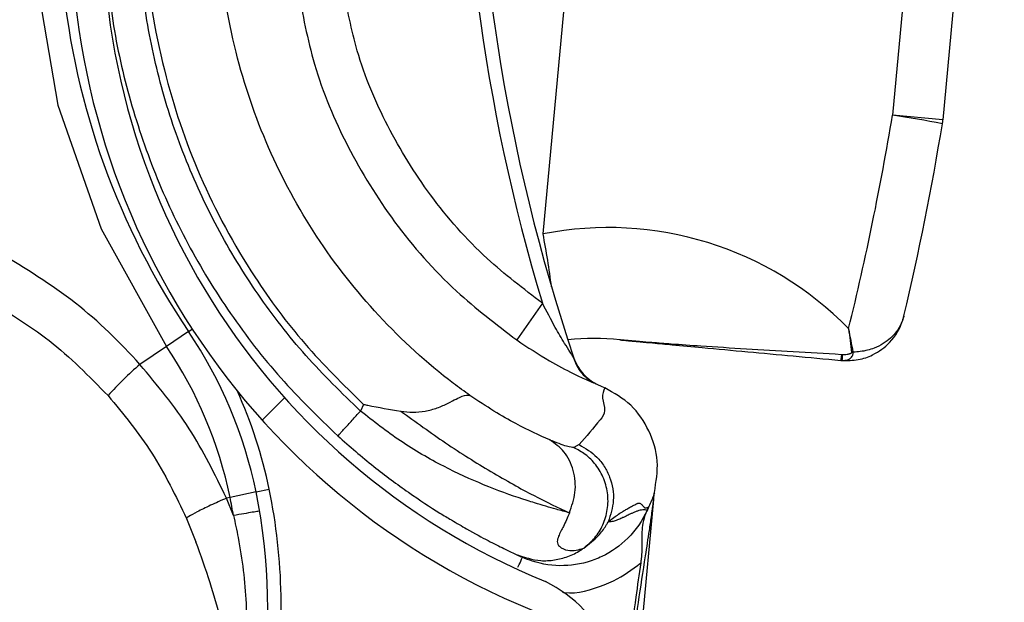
# Model space of a CAD drawing. Header units: inches. Extents: x 170 to 284, y 215 to 248.
# Tile 669 of 1056: x 210.8204 to 210.8956, y 244.3218 to 244.3663. Entities that reach past the tile are written whole.
import ezdxf

# ---------------------------------------------------------------- set-up
doc = ezdxf.new("R2010")
doc.units = ezdxf.units.IN
doc.header["$LTSCALE"] = 0.25
doc.header["$MEASUREMENT"] = 0
doc.layers.add('LH FRONT OF HOOD', color=7, linetype='Continuous')
pattern_1 = [(45, (200.7563139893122, 238.187647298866), (-0.03026527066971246, 0.03026527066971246), [])]

msp = doc.modelspace()

# ---------------------------------------------------------------- hatches: boundary and pattern name
at = {"layer": 'LH FRONT OF HOOD'}
h = msp.add_hatch(dxfattribs=at)
h.set_pattern_fill('ANSI31', color=256, scale=0.34241245, angle=2.8e-322, style=0)
h.set_pattern_definition([(45, (200.7896657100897, 238.187647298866), (-0.03026527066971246, 0.03026527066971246), [])])
edge = h.paths.add_edge_path(flags=0)
edge.add_arc((211.0763061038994, 244.0798696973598), 0.021400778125, 89.9999999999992, 390.52248781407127, ccw=False)
edge.add_line((211.0763061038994, 244.1012704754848), (211.1490687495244, 244.1012704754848))
edge.add_arc((211.1490687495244, 244.5121654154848), 0.4108949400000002, 270, 450.0000000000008)
edge.add_line((211.1490687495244, 244.9230603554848), (210.6654111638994, 244.9230603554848))
edge.add_arc((210.6654111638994, 244.9273405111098), 0.004280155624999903, 180.0000000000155, 269.9999999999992, ccw=False)
edge.add_line((210.6611310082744, 244.9273405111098), (210.6611310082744, 244.9701420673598))
edge.add_arc((210.6654111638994, 244.9701420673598), 0.004280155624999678, 360, 540, ccw=False)
edge.add_line((210.6696913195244, 244.9701420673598), (210.6696913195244, 244.9273405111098))
edge.add_line((210.6696913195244, 244.9273405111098), (210.6664589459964, 244.9273405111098))
edge.add_line((210.6664589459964, 244.9273405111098), (210.6664589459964, 244.9701420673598))
edge.add_arc((210.6654111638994, 244.9701420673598), 0.001047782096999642, 360, 540.0000000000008)
edge.add_line((210.6643633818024, 244.9701420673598), (210.6643633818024, 244.9273405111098))
edge.add_arc((210.6654111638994, 244.9273405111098), 0.001047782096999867, 180, 270)
edge.add_line((210.6654111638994, 244.9262927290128), (211.1490687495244, 244.9262927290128))
edge.add_arc((211.1490687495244, 244.5121654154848), 0.4141273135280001, 269.9999999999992, 450, ccw=False)
edge.add_line((211.1490687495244, 244.0980381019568), (211.0763061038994, 244.0980381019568))
edge.add_arc((211.0763061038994, 244.0798696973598), 0.018168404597, 450.0000000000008, 750.5224878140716)
edge.add_arc((211.0910543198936, 244.0885648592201), 0.001047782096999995, 390.5224878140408, 495.0000000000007)
edge.add_line((211.0903134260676, 244.0893057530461), (211.0816182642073, 244.0806105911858))
edge.add_line((211.0816182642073, 244.0806105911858), (211.0793326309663, 244.0828962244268))
edge.add_line((211.0793326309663, 244.0828962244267), (211.0880277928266, 244.091591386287))
edge.add_arc((211.0910543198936, 244.0885648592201), 0.004280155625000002, 390.522487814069, 495.0000000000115, ccw=False)
h = msp.add_hatch(dxfattribs=at)
h.set_pattern_fill('ANSI31', color=256, scale=0.34241245, style=0)
h.set_pattern_definition(pattern_1)
edge = h.paths.add_edge_path(flags=0)
edge.add_line((211.1157170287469, 244.9187801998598), (210.7733045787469, 244.9187801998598))
edge.add_line((210.7733045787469, 244.9187801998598), (210.7733045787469, 244.9230603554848))
edge.add_line((210.7733045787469, 244.9230603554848), (211.1157170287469, 244.9230603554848))
edge.add_arc((211.1157170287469, 244.5121654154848), 0.4108949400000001, 269.9999999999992, 450, ccw=False)
edge.add_line((211.1157170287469, 244.1012704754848), (211.0429543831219, 244.1012704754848))
edge.add_line((211.0429543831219, 244.1012704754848), (211.0429543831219, 244.1055506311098))
edge.add_line((211.0429543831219, 244.1055506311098), (211.1157170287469, 244.1055506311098))
edge.add_arc((211.1157170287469, 244.5121654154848), 0.406614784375, 270, 450.0000000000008)
h = msp.add_hatch(dxfattribs=at)
h.set_pattern_fill('ANSI31', color=256, scale=0.34241245, angle=2.8e-322, style=0)
h.set_pattern_definition(pattern_1)
edge = h.paths.add_edge_path(flags=0)
edge.add_arc((210.8466826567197, 244.2864514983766), 0.001712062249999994, 444.6973270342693, 466.907747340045)
edge.add_line((210.846184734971, 244.2880895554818), (210.8454826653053, 244.2903992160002))
edge.add_arc((210.8466826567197, 244.2864514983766), 0.004126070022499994, 444.69732703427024, 466.9077473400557, ccw=False)
edge.add_arc((210.8458598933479, 244.2775868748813), 0.01302879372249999, 396.1734944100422, 444.6973270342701, ccw=False)
edge.add_arc((210.8413410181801, 244.2748425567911), 0.01830194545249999, 354.69732703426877, 394.7587000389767, ccw=False)
edge.add_arc((210.8478531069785, 244.2742381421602), 0.01176186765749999, 286.83818472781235, 354.69732703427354, ccw=False)
edge.add_arc((210.8458693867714, 244.2776891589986), 0.01566536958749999, 229.9543950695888, 290.12812684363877, ccw=False)
edge.add_arc((210.8518358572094, 244.2852854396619), 0.02532140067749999, 207.5515752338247, 230.6782603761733, ccw=False)
edge.add_arc((210.8431327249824, 244.279696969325), 0.01504902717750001, 166.8530453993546, 204.011976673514, ccw=False)
edge.add_arc((210.8553856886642, 244.2772185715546), 0.02754708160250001, 448.00583017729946, 527.6299007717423, ccw=False)
edge.add_arc((210.8554820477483, 244.3134550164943), 0.008748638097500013, 275.6559459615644, 422.6387592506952)
edge.add_arc((210.8810192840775, 244.3737060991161), 0.05672062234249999, 174.2679627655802, 247.7072267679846, ccw=False)
edge.add_arc((211.0387841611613, 244.3602668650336), 0.2150521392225, 518.1233546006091, 534.9033806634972, ccw=False)
edge.add_arc((210.8655951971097, 244.4287148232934), 0.02884824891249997, 459.8561705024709, 516.1110838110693, ccw=False)
edge.add_arc((210.8533842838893, 244.4846289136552), 0.0284373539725, 284.8179209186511, 338.4163946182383)
edge.add_arc((210.8657837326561, 244.4792826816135), 0.01494630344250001, 339.9887678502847, 395.2445191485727)
edge.add_arc((210.8622065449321, 244.4777921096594), 0.0187470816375, 392.6552015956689, 426.1369430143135)
edge.add_arc((210.8648688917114, 244.4823937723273), 0.0134739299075, 428.5748844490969, 466.9709727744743)
edge.add_arc((210.862960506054, 244.4896205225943), 0.006011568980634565, 469.6798596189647, 490.4149006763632)
edge.add_arc((210.8720407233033, 244.4814874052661), 0.01816498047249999, 495.5965871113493, 534.6973270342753)
edge.add_arc((210.8648467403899, 244.4821551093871), 0.01094007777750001, 534.6973270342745, 624.6973270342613)
edge.add_arc((210.8640081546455, 244.473120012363), 0.001866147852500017, 264.6973270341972, 280.3395734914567)
edge.add_line((210.86434309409, 244.471284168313), (210.8647763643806, 244.4689093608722))
edge.add_arc((210.8640081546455, 244.473120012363), 0.004280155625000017, 264.6973270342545, 280.3395734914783, ccw=False)
edge.add_arc((210.8648467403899, 244.4821551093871), 0.01335408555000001, 174.697327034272, 264.69732703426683, ccw=False)
edge.add_arc((210.8720407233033, 244.4814874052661), 0.020578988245, 495.30868534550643, 534.6973270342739, ccw=False)
edge.add_arc((210.862960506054, 244.4896205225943), 0.008425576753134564, 469.27499422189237, 491.1970379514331, ccw=False)
edge.add_arc((210.8648688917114, 244.4823937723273), 0.01588793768, 428.3876292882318, 467.16790772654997, ccw=False)
edge.add_arc((210.8622065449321, 244.4777921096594), 0.02116108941, 392.8018578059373, 426.2744987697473, ccw=False)
edge.add_arc((210.8657837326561, 244.4792826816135), 0.01736031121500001, 339.8775751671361, 395.06318035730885, ccw=False)
edge.add_arc((210.8533842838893, 244.4846289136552), 0.030851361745, 284.61548432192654, 338.4768646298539, ccw=False)
edge.add_arc((210.8655951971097, 244.4287148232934), 0.02643424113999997, 459.6390365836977, 516.0209401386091)
edge.add_arc((211.0387841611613, 244.3602668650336), 0.21263813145, 518.1349954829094, 534.9070165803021)
edge.add_arc((210.8810192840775, 244.3737060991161), 0.05430661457, 534.2539536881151, 607.8118618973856)
edge.add_arc((210.8554820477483, 244.3134550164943), 0.01116264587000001, 274.7583659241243, 423.2264142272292, ccw=False)
edge.add_arc((210.8553856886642, 244.2772185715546), 0.02513307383, 447.6687272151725, 527.6679848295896)
edge.add_arc((210.8431327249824, 244.279696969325), 0.01263501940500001, 526.7803743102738, 563.6800238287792)
edge.add_arc((210.8518358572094, 244.2852854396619), 0.022907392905, 207.7416333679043, 230.7170422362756)
edge.add_arc((210.8458693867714, 244.2776891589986), 0.01325136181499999, 229.8895674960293, 290.4325768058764)
edge.add_arc((210.8478531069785, 244.2742381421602), 0.009347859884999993, 286.4198511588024, 354.6973270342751)
edge.add_arc((210.8413410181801, 244.2748425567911), 0.01588793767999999, 354.6973270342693, 394.6495059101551)
edge.add_arc((210.8458598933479, 244.2775868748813), 0.01061478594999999, 396.3318283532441, 444.6973270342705)

# ---------------------------------------------------------------- linework, layer by layer
for p, q in [((210.8603306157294, 244.3499445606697), (210.8663766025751, 244.415085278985)), ((210.8898344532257, 244.3893604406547), (210.887018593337, 244.3590217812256)), ((210.8936882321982, 244.3890027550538), (210.8908723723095, 244.3586640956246)), ((210.8908723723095, 244.3586640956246), (210.887018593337, 244.3590217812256)), ((210.8602750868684, 244.3446644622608), (210.8583238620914, 244.3418530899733)), ((210.8332591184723, 244.3424926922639), (210.8315734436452, 244.341355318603)), ((210.8332591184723, 244.3424926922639), (210.8335366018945, 244.342679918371)), ((210.8315734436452, 244.341355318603), (210.8295418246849, 244.3399845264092)), ((210.8830783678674, 244.3402981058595), (210.8831570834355, 244.3402922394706)), ((210.8830783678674, 244.3402981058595), (210.8831504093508, 244.3402914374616)), ((210.8831895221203, 244.3407285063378), (210.8831135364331, 244.3407326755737)), ((210.8643175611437, 244.3385411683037), (210.8647207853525, 244.3383561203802)), ((210.8647207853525, 244.3383561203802), (210.865039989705, 244.3382021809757)), ((210.8466103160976, 244.3369407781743), (210.8463798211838, 244.3364310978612)), ((210.863085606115, 244.3338677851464), (210.8626774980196, 244.3336424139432)), ((210.8384111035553, 244.3302528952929), (210.8394171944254, 244.3304602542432)), ((210.8364194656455, 244.3298424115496), (210.8361474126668, 244.3297863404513)), ((210.836680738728, 244.328455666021), (210.8361474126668, 244.3297863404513)), ((210.8384111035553, 244.3302528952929), (210.8364194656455, 244.3298424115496)), ((210.8639510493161, 244.2776278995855), (210.8687813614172, 244.329670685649)), ((210.8688305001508, 244.3302001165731), (210.8688325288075, 244.3302219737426)), ((210.8683996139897, 244.3291235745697), (210.8682779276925, 244.3288544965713)), ((210.8331008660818, 244.3282362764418), (210.8338108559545, 244.3264581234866)), ((210.8582805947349, 244.3254882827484), (210.8584412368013, 244.3254138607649)), ((210.8585168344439, 244.3253793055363), (210.8587584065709, 244.3252689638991))]:
    msp.add_line(p, q, dxfattribs=at)
at = {"layer": 'LH FRONT OF HOOD', "flags": 128}
msp.add_lwpolyline([(210.821530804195, 244.3707370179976), (210.8215300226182, 244.369936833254), (210.8232568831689, 244.3597788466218), (210.8265721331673, 244.3503478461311), (210.8315733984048, 244.3413553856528), (210.8315734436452, 244.341355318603), (210.8315734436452, 244.341355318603)], dxfattribs=at)
at = {"layer": 'LH FRONT OF HOOD'}
for centre, radius, start, end in [((211.0006347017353, 244.386816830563), 0.1465525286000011, 160.0379454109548, 196.7159020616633), ((211.0006347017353, 244.386816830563), 0.1455252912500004, 160.0517516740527, 198.56787730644), ((210.8810192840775, 244.3737060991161), 0.05672062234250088, 174.2679627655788, 247.7072267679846), ((210.8810192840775, 244.3737060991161), 0.05430661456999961, 174.2539536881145, 247.8118618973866), ((210.8812287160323, 244.374859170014), 0.0578677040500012, 185.599218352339, 214.0086809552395), ((210.6758752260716, 244.3939188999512), 0.2140077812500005, 346.1587249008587, 350.6151715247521), ((210.8718722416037, 244.2619425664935), 0.09825368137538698, 78.87408381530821, 81.13217493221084), ((210.6752966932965, 244.3939725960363), 0.2184591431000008, 346.6955127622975, 350.6151715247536), ((210.8864400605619, 244.3590754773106), 0.004451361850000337, 350.6151715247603, 354.6973270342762), ((210.8653204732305, 244.3247530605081), 0.02568093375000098, 44.40034563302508, 101.2039528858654), ((210.8028222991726, 244.3386891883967), 0.05859940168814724, 7.089863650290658, 11.07379624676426), ((210.8048747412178, 244.3233409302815), 0.03424124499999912, 11.64579451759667, 34.00868095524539), ((210.8642079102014, 244.3248563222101), 0.01712062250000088, 83.30782408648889, 96.6439271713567), ((210.8662629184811, 244.3423704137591), 0.0005136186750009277, 263.3078240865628, 264.7115825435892), ((210.8048747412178, 244.3233409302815), 0.032207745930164, 11.64579451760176, 34.00868095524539), ((210.8832284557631, 244.3458699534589), 0.005005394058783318, 277.5453336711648, 279.1094193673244), ((210.8659303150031, 244.3415678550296), 0.003424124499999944, 198.5678773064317, 245.3197385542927), ((210.8934184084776, 244.3396800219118), 0.01035849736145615, 174.1674063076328, 176.5791708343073), ((210.8831518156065, 244.3403079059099), 1.652837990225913e-05, 265.1193013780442, 288.5851819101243), ((210.8996104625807, 244.339288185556), 0.01648398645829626, 174.9872760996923, 176.5079027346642), ((210.8443877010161, 244.3223371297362), 0.02306145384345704, 130.0722317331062, 138.5359401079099), ((210.8048747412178, 244.3233409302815), 0.03526848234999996, 11.64579451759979, 24.53598799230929), ((210.7961552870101, 244.3215438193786), 0.04417120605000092, 350.4686307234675, 11.64579451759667), ((210.7961552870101, 244.3215438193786), 0.04111046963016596, 9.677823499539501, 11.64579451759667), ((210.7961552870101, 244.3215438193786), 0.04314396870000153, 350.4686307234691, 11.64579451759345), ((210.8554820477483, 244.3134550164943), 0.01116264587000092, 274.7583659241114, 63.22641422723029)]:
    msp.add_arc(centre, radius, start, end, dxfattribs=at)
for points, knots in [([(210.8302342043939, 244.3808344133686), (210.8300359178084, 244.3778024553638), (210.829632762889, 244.3716378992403), (210.8311003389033, 244.362676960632), (210.8339444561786, 244.3542112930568), (210.837732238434, 244.3472513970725), (210.8420230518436, 244.3414453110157), (210.8450732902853, 244.338450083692), (210.8466103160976, 244.3369407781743)], [0, 0, 0, 0, 0.1870908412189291, 0.3803918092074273, 0.5558755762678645, 0.7364481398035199, 0.8671952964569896, 1, 1, 1, 1]), ([(210.8547355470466, 244.3376248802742), (210.8543199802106, 244.3379272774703), (210.8518292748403, 244.3397396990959), (210.8476406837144, 244.3435746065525), (210.8428500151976, 244.3496446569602), (210.8391752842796, 244.3564532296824), (210.8366076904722, 244.3639486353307), (210.8353842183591, 244.3719708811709), (210.8355258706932, 244.3775094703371), (210.8358501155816, 244.3802431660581), (210.8358501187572, 244.380243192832)], [0, 0, 0, 0, 0.03155846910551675, 0.1891461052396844, 0.3467338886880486, 0.5043277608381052, 0.6619226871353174, 0.830960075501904, 0.9999983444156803, 1, 1, 1, 1]), ([(210.8463798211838, 244.3364310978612), (210.8449566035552, 244.3378100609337), (210.8421078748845, 244.3405702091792), (210.8384714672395, 244.3452991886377), (210.835354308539, 244.3503850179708), (210.8328569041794, 244.3558131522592), (210.83098248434, 244.361485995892), (210.8297953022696, 244.3673367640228), (210.8292364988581, 244.3732764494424), (210.8294591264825, 244.3772372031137), (210.829570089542, 244.37921133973)], [0, 0, 0, 0, 0.1247413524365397, 0.2496837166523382, 0.3746881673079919, 0.4999855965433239, 0.6253465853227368, 0.7503062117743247, 0.8755465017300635, 1, 1, 1, 1]), ([(210.8268694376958, 244.3726361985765), (210.8269883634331, 244.3707474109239), (210.8272385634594, 244.3667737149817), (210.8285110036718, 244.3608206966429), (210.8304618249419, 244.3548593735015), (210.8330926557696, 244.3491608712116), (210.8363631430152, 244.3438213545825), (210.8401817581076, 244.338865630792), (210.8431653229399, 244.3359727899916), (210.84465448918, 244.334528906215)], [0, 0, 0, 0, 0.1313887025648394, 0.2764200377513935, 0.4215581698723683, 0.5666389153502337, 0.7114924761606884, 0.8559992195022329, 1, 1, 1, 1]), ([(210.8602750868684, 244.3446644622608), (210.8588339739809, 244.3457603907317), (210.8556670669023, 244.348168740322), (210.8516516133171, 244.3527427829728), (210.8483426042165, 244.358112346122), (210.8460598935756, 244.3634847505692), (210.845373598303, 244.3671539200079), (210.8450676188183, 244.3687897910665)], [0, 0, 0, 0, 0.185175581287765, 0.4069312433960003, 0.6183986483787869, 0.8298659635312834, 1, 1, 1, 1]), ([(210.8416087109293, 244.3686406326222), (210.841966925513, 244.3667120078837), (210.842738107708, 244.3625599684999), (210.8452778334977, 244.3565524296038), (210.8488982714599, 244.3506837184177), (210.8532867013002, 244.3456835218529), (210.8567485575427, 244.3430510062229), (210.8583238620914, 244.3418530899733)], [0, 0, 0, 0, 0.1810254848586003, 0.3897206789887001, 0.5984159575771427, 0.817260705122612, 1, 1, 1, 1]), ([(210.8295418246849, 244.3399845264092), (210.8295418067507, 244.3399845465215), (210.8280307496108, 244.3416791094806), (210.824690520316, 244.3449222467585), (210.820777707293, 244.3473178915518), (210.818788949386, 244.3485355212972)], [0, 0, 0, 0, 5.836249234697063e-06, 0.4917349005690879, 1, 1, 1, 1]), ([(210.8176640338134, 244.3450218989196), (210.8193618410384, 244.3440184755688), (210.8228167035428, 244.3419766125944), (210.8256600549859, 244.3390802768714), (210.8271061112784, 244.3376072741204)], [0, 0, 0, 0, 0.4914254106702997, 1, 1, 1, 1]), ([(210.8626066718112, 244.3406009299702), (210.8626033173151, 244.3406057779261), (210.8625434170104, 244.3406923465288), (210.8623308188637, 244.3410184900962), (210.8618769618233, 244.3417530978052), (210.8611474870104, 244.3430031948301), (210.8606004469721, 244.3440448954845), (210.8602750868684, 244.3446644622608)], [0, 0, 0, 0, 0.005253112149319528, 0.09380336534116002, 0.2660256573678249, 0.5634579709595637, 1, 1, 1, 1]), ([(210.8831504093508, 244.3402914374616), (210.8835786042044, 244.3402888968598), (210.8844225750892, 244.3402838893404), (210.885719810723, 244.3407525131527), (210.8870133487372, 244.3417199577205), (210.8876460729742, 244.3428253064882), (210.8878566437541, 244.343553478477), (210.8878848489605, 244.3436669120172), (210.8878916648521, 244.3436956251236), (210.8878925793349, 244.3436994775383)], [0, 0, 0, 0, 0.1732409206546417, 0.3414573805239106, 0.5985081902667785, 0.9384150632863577, 0.9844493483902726, 0.9979135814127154, 1, 1, 1, 1]), ([(210.8878925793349, 244.3436994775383), (210.8878918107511, 244.3436962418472), (210.8878860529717, 244.3436720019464), (210.8878619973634, 244.3435760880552), (210.8878281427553, 244.3434626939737), (210.8876233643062, 244.3428757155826), (210.8870676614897, 244.3420262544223), (210.8858435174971, 244.3412571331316), (210.884779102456, 244.3409690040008), (210.8842020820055, 244.3409375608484), (210.8840209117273, 244.3409276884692)], [0, 0, 0, 0, 0.002292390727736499, 0.01717324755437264, 0.06815791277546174, 0.08374770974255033, 0.4445090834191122, 0.7288320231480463, 0.9148599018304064, 0.9999999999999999, 0.9999999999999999, 0.9999999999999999, 0.9999999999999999]), ([(210.8836686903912, 244.3427211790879), (210.8836697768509, 244.3427133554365), (210.8837536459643, 244.3421094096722), (210.8838201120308, 244.3415047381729), (210.8838857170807, 244.3409078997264)], [0, 0, 0, 0, 0.01295422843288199, 1, 1, 1, 1]), ([(210.8840209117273, 244.3409276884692), (210.8839110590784, 244.3415184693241), (210.8837997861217, 244.3421168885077), (210.8836703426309, 244.3427135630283), (210.8836686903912, 244.3427211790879)], [0, 0, 0, 0, 0.9872358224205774, 1, 1, 1, 1]), ([(210.8583238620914, 244.3418530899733), (210.8591529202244, 244.3413059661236), (210.8606109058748, 244.3403437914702), (210.8625093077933, 244.3393397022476), (210.863710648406, 244.3387806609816), (210.8641678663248, 244.3385967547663), (210.8642985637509, 244.3385500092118), (210.8642985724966, 244.3385500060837)], [0, 0, 0, 0, 0.3699466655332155, 0.6505899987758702, 0.849268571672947, 0.999989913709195, 1, 1, 1, 1]), ([(210.8831135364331, 244.3407326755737), (210.8818814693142, 244.3408052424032), (210.8794144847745, 244.3409505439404), (210.87582718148, 244.3411602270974), (210.8727423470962, 244.3413527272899), (210.8703647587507, 244.3415189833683), (210.8688137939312, 244.3416380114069), (210.8678195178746, 244.3417192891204), (210.8671881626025, 244.3417730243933), (210.8667897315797, 244.3418078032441), (210.8665389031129, 244.3418300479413), (210.8663661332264, 244.341845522), (210.866257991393, 244.3418552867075), (210.8662089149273, 244.3418597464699), (210.8662048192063, 244.3418601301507), (210.866203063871, 244.3418602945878)], [0, 0, 0, 0, 0.2019912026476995, 0.4044496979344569, 0.6088048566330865, 0.747286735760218, 0.8378383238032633, 0.8960050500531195, 0.9331273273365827, 0.956842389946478, 0.9721219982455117, 0.9821627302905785, 0.9924314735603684, 0.9967562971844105, 1, 1, 1, 1]), ([(210.8662155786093, 244.3418589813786), (210.8662171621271, 244.3418588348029), (210.8662208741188, 244.3418584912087), (210.8662710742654, 244.3418538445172), (210.8663811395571, 244.3418436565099), (210.8665565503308, 244.3418274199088), (210.866812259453, 244.3418037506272), (210.8672184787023, 244.3417661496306), (210.8678620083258, 244.3417065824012), (210.8688741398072, 244.3416128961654), (210.8704482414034, 244.3414671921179), (210.8728462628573, 244.3412452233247), (210.8759093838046, 244.3409616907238), (210.8794457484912, 244.3406343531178), (210.8818596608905, 244.3404109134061), (210.8830783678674, 244.3402981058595)], [0, 0, 0, 0, 0.003085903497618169, 0.007233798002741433, 0.01731150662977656, 0.02732238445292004, 0.04265796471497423, 0.06654606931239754, 0.1040048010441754, 0.1627312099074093, 0.2541116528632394, 0.3936032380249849, 0.598576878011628, 0.7973343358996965, 1, 1, 1, 1]), ([(210.8831570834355, 244.3402922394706), (210.8833060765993, 244.3402951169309), (210.8835115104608, 244.3402990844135), (210.8837311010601, 244.340402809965), (210.8838539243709, 244.340493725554), (210.8839353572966, 244.3405916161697), (210.8839874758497, 244.3406955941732), (210.884011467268, 244.3407740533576), (210.8840218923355, 244.3408495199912), (210.8840227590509, 244.340897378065), (210.884021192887, 244.3409230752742), (210.8840209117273, 244.3409276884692)], [0, 0, 0, 0, 0.3645929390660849, 0.5027058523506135, 0.6105078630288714, 0.7482334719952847, 0.8124580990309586, 0.8899537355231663, 0.940850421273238, 0.9893813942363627, 0.9999999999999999, 0.9999999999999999, 0.9999999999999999, 0.9999999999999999]), ([(210.8838857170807, 244.3409078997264), (210.8838858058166, 244.340906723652), (210.8838863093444, 244.3409000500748), (210.8838840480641, 244.3408868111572), (210.883872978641, 244.3408655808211), (210.8838516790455, 244.3408440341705), (210.8838074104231, 244.3408134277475), (210.8837429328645, 244.3407855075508), (210.8836496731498, 244.3407583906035), (210.88346685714, 244.3407244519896), (210.8833085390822, 244.3407267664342), (210.8831895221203, 244.3407285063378)], [0, 0, 0, 0, 0.004695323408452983, 0.02664338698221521, 0.05219506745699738, 0.09877045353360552, 0.1450743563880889, 0.2652549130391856, 0.3748338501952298, 0.5300259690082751, 1, 1, 1, 1]), ([(210.8626066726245, 244.3406009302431), (210.862731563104, 244.3402719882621), (210.8629490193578, 244.3396992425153), (210.8635508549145, 244.3389942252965), (210.8640336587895, 244.3387075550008), (210.8642986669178, 244.3385502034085)], [0, 0, 0, 0, 0.3783552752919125, 0.6587829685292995, 1, 1, 1, 1]), ([(210.8626844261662, 244.3404775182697), (210.8626821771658, 244.3404811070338), (210.8626771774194, 244.3404890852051), (210.8626523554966, 244.3405288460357), (210.8626386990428, 244.3405507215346)], [0, 0, 0, 0, 0.4498228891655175, 1, 1, 1, 1]), ([(210.8361474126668, 244.3297863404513), (210.8352646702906, 244.331595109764), (210.8334759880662, 244.3352601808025), (210.8308645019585, 244.3383961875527), (210.8295418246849, 244.3399845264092)], [0, 0, 0, 0, 0.4935154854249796, 1, 1, 1, 1]), ([(210.8650439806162, 244.3382099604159), (210.8649468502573, 244.3379633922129), (210.8647525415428, 244.3374701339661), (210.8651870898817, 244.3364024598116), (210.864353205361, 244.3353271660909), (210.8636288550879, 244.3344932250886), (210.863085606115, 244.3338677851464)], [0, 0, 0, 0, 0.1666800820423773, 0.3334425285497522, 0.5000945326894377, 0.9999999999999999, 0.9999999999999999, 0.9999999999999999, 0.9999999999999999]), ([(210.8688325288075, 244.3302219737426), (210.8689670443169, 244.3310191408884), (210.8692360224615, 244.3326131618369), (210.8685081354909, 244.334960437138), (210.8671514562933, 244.3370098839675), (210.8657466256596, 244.3378098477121), (210.8650439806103, 244.3382099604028)], [0, 0, 0, 0, 0.250047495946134, 0.4999967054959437, 0.7499165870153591, 1, 1, 1, 1]), ([(210.8271061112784, 244.3376072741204), (210.8282802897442, 244.3361858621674), (210.830659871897, 244.3333052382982), (210.832280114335, 244.3299406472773), (210.8331008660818, 244.3282362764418)], [0, 0, 0, 0, 0.4934389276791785, 1, 1, 1, 1]), ([(210.8494584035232, 244.336425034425), (210.8497656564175, 244.3363879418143), (210.8503963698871, 244.3363117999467), (210.8513532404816, 244.3364100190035), (210.85229214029, 244.3366551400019), (210.8533344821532, 244.3371409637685), (210.8542446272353, 244.3376772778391), (210.8545744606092, 244.3376427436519), (210.8547362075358, 244.3376258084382)], [0, 0, 0, 0, 0.1136768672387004, 0.2333502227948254, 0.3620694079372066, 0.5019163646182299, 0.7557448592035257, 1, 1, 1, 1]), ([(210.8608392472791, 244.3342222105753), (210.8600347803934, 244.3345859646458), (210.8588139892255, 244.3351379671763), (210.8566008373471, 244.3363885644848), (210.8553597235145, 244.3372120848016), (210.8547362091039, 244.3376258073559)], [0, 0, 0, 0, 0.4901989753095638, 0.7438846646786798, 1, 1, 1, 1]), ([(210.84465448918, 244.334528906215), (210.844677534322, 244.3345543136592), (210.8447129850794, 244.3345933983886), (210.8449281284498, 244.3348305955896), (210.8451508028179, 244.3350760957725), (210.845427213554, 244.3353808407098), (210.8458289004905, 244.3358237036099), (210.846162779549, 244.3361918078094), (210.8463798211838, 244.3364310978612)], [0, 0, 0, 0, 0.2394567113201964, 0.3683605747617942, 0.5000000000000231, 0.6316394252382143, 0.7605432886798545, 1, 1, 1, 1]), ([(210.8623470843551, 244.3286594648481), (210.8620150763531, 244.3287476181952), (210.8612220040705, 244.3289581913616), (210.8600963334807, 244.3292918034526), (210.8592029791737, 244.3295693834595), (210.8579756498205, 244.3299625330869), (210.8559037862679, 244.3307162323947), (210.8526956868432, 244.3321752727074), (210.849442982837, 244.334036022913), (210.8473865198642, 244.3356439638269), (210.8463798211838, 244.3364310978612)], [0, 0, 0, 0, 0.08980644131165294, 0.2145219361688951, 0.2531624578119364, 0.275966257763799, 0.4628905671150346, 0.6373953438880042, 0.8224944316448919, 1, 1, 1, 1]), ([(210.8466103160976, 244.3369407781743), (210.8466216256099, 244.336938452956), (210.8467343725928, 244.3369152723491), (210.8476826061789, 244.3367226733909), (210.8486201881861, 244.3365569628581), (210.8494561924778, 244.3364092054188)], [0, 0, 0, 0, 0.01193493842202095, 0.1189819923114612, 1, 1, 1, 1]), ([(210.8494589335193, 244.3364247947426), (210.8506055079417, 244.33559328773), (210.8529605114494, 244.3338854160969), (210.8564564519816, 244.3317197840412), (210.859796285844, 244.3298450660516), (210.8614828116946, 244.3290626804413), (210.8623485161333, 244.3286610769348)], [0, 0, 0, 0, 0.2305257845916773, 0.4734878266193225, 0.729737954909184, 1, 1, 1, 1]), ([(210.84465448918, 244.334528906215), (210.8455664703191, 244.3337338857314), (210.8473678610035, 244.3321635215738), (210.8500422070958, 244.3302041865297), (210.8520692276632, 244.3288589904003), (210.8530401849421, 244.3282921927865), (210.853328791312, 244.3281237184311)], [0, 0, 0, 0, 0.3013203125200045, 0.5951829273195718, 0.8796725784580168, 1, 1, 1, 1]), ([(210.8623476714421, 244.3286578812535), (210.8625234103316, 244.3291738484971), (210.8628884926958, 244.3302457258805), (210.8627260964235, 244.3319303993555), (210.8620385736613, 244.3333882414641), (210.8612298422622, 244.3339508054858), (210.860840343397, 244.3342217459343)], [0, 0, 0, 0, 0.2405618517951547, 0.4997464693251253, 0.7590693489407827, 1, 1, 1, 1]), ([(210.8626775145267, 244.3336424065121), (210.8625518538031, 244.3336467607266), (210.8623007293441, 244.3336554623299), (210.861331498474, 244.3340311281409), (210.8608472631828, 244.3342188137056)], [0, 0, 0, 0, 0.5003922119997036, 0.9999999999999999, 0.9999999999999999, 0.9999999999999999, 0.9999999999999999]), ([(210.8634343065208, 244.3259691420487), (210.8636979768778, 244.3261862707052), (210.8642541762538, 244.3266442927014), (210.8648790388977, 244.3276007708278), (210.8652736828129, 244.3287566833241), (210.8653299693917, 244.3300288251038), (210.865026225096, 244.3312656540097), (210.864413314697, 244.3323227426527), (210.8636135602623, 244.3331394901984), (210.8629785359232, 244.333480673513), (210.8626774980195, 244.3336424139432)], [0, 0, 0, 0, 0.1098512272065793, 0.2317256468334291, 0.3631776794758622, 0.4999999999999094, 0.6368223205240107, 0.7682743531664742, 0.8901487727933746, 1, 1, 1, 1]), ([(210.863085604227, 244.3338677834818), (210.8635707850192, 244.333582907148), (210.864317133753, 244.3331446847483), (210.8650321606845, 244.3322126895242), (210.8654451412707, 244.3313962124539), (210.8656751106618, 244.3305106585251), (210.8657548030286, 244.3293388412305), (210.8654845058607, 244.3285168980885), (210.8653087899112, 244.327982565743)], [0, 0, 0, 0, 0.239451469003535, 0.3683457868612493, 0.4999761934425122, 0.6316105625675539, 0.7605158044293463, 1, 1, 1, 1]), ([(210.8361474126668, 244.3297863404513), (210.8357305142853, 244.3295978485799), (210.8348723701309, 244.3292098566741), (210.8338658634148, 244.3287186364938), (210.8331994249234, 244.3283586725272), (210.8331330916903, 244.3282762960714), (210.8331008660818, 244.3282362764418)], [0, 0, 0, 0, 0.2429069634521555, 0.4999999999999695, 0.7570930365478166, 1, 1, 1, 1]), ([(210.8665524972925, 244.314792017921), (210.8669067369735, 244.3171304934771), (210.8674417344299, 244.3206622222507), (210.8680750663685, 244.3248389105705), (210.8684120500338, 244.3270273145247), (210.8685902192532, 244.3282164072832), (210.8686777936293, 244.3288688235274), (210.8687242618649, 244.3292291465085), (210.868749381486, 244.329428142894), (210.8687632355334, 244.3295384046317), (210.8687715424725, 244.3296040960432), (210.8687764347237, 244.3296422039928), (210.8687795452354, 244.3296654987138), (210.8687810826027, 244.3296763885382), (210.8687819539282, 244.329681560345), (210.8687822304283, 244.3296820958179), (210.8687820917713, 244.3296788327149), (210.8687816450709, 244.3296738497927), (210.8687813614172, 244.329670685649)], [0, 0, 0, 0, 0.4681368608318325, 0.7070129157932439, 0.8371325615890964, 0.9079072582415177, 0.9470740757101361, 0.9687898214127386, 0.9808770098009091, 0.9876679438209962, 0.9915546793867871, 0.9947708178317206, 0.99599531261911, 0.9972287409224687, 0.9978484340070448, 0.9984730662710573, 0.9990304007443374, 1, 1, 1, 1]), ([(210.8688305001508, 244.3302001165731), (210.86881023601, 244.3301374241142), (210.8687132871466, 244.3298374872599), (210.8685593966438, 244.3294394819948), (210.8684126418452, 244.3291324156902), (210.8684126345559, 244.3291324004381)], [0, 0, 0, 0, 0.209010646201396, 0.9999607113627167, 1, 1, 1, 1]), ([(210.8687813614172, 244.329670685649), (210.8687818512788, 244.3296759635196), (210.8687847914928, 244.329707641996), (210.8687945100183, 244.3298123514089), (210.8688078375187, 244.3299559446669), (210.868823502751, 244.3301247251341), (210.8688276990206, 244.3301699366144), (210.8688305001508, 244.3302001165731)], [0, 0, 0, 0, 0.01571398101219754, 0.09431738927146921, 0.3218612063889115, 0.547322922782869, 1, 1, 1, 1]), ([(210.8682779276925, 244.3288544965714), (210.8682779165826, 244.3288544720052), (210.8679219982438, 244.3280674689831), (210.8669489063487, 244.3266598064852), (210.8653891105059, 244.3255619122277), (210.8637246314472, 244.3248495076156), (210.8619108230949, 244.3244912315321), (210.8600110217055, 244.3247679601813), (210.8590056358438, 244.3251569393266), (210.8587584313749, 244.3252689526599), (210.858758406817, 244.3252689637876)], [0, 0, 0, 0, 7.189415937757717e-06, 0.2303203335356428, 0.4448965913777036, 0.4983905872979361, 0.7130087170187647, 0.9276298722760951, 0.9999928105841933, 1, 1, 1, 1]), ([(210.8653077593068, 244.3279802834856), (210.865420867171, 244.3280694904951), (210.86566071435, 244.3282586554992), (210.8660184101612, 244.328508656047), (210.8663073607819, 244.3286959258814), (210.8665232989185, 244.3288282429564), (210.8666604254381, 244.3289099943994), (210.8668002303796, 244.3289910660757), (210.8669427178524, 244.3290714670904), (210.8670950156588, 244.3291551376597), (210.8672514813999, 244.3292385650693), (210.8673924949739, 244.329312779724), (210.8674967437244, 244.3293645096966), (210.8675710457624, 244.329400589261), (210.8676341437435, 244.3294147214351), (210.867699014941, 244.3294097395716), (210.8677660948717, 244.3293820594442), (210.8678350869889, 244.329328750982), (210.867901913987, 244.3292477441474), (210.8679660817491, 244.3291763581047), (210.8680165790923, 244.329121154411), (210.868050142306, 244.3290871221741), (210.8680796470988, 244.3290589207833), (210.8681190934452, 244.3290426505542), (210.8681729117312, 244.3290351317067), (210.868240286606, 244.3290461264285), (210.8683150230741, 244.3290738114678), (210.8683717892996, 244.3291077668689), (210.8684001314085, 244.3291247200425)], [0, 0, 0, 0, 0.08480730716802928, 0.1798353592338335, 0.2850849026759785, 0.3228266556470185, 0.3617275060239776, 0.4017874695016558, 0.443006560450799, 0.4853847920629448, 0.5351510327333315, 0.5813528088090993, 0.6105805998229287, 0.6293562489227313, 0.6489120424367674, 0.6766412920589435, 0.707547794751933, 0.7416323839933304, 0.7850907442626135, 0.8280699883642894, 0.8539878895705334, 0.8729964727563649, 0.885095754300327, 0.9032140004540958, 0.9275168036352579, 0.951748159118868, 0.9759089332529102, 1, 1, 1, 1]), ([(210.8682777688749, 244.3288541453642), (210.868227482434, 244.3288678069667), (210.8681246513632, 244.3288957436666), (210.8679467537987, 244.3288937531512), (210.8677511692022, 244.3288624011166), (210.8675425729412, 244.32880071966), (210.8673291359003, 244.3287189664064), (210.8671148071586, 244.328625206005), (210.8668760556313, 244.3285121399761), (210.8666438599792, 244.328399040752), (210.8664361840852, 244.328299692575), (210.8662618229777, 244.3282187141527), (210.8660966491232, 244.328147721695), (210.8659251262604, 244.328081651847), (210.8657579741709, 244.3280277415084), (210.8655965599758, 244.3279908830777), (210.8654438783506, 244.3279718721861), (210.8653524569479, 244.3279775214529), (210.8653077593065, 244.3279802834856)], [0, 0, 0, 0, 0.06578093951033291, 0.1345158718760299, 0.2062058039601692, 0.27713025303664, 0.3450539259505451, 0.411816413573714, 0.4774590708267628, 0.5636721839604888, 0.6227800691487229, 0.6670965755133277, 0.7241689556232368, 0.7778304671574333, 0.8321346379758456, 0.8905164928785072, 0.9464714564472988, 1, 1, 1, 1]), ([(210.8684126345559, 244.3291324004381), (210.8684126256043, 244.3291323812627), (210.8683374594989, 244.3289713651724), (210.8682594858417, 244.328803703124), (210.8681815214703, 244.3286360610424)], [0, 0, 0, 0, 0.0001190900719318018, 1, 1, 1, 1]), ([(210.8681815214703, 244.3286360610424), (210.8682102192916, 244.328701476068), (210.8682748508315, 244.3288487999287), (210.8683550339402, 244.3290253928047), (210.8683996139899, 244.3291235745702)], [0, 0, 0, 0, 0.4440219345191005, 1, 1, 1, 1]), ([(210.8366804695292, 244.3284564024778), (210.836680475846, 244.3284563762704), (210.8368152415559, 244.3278972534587), (210.8372863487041, 244.3256853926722), (210.8378525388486, 244.3211056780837), (210.8376363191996, 244.3170857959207), (210.8375108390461, 244.3147529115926)], [0, 0, 0, 0, 5.869764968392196e-06, 0.1252288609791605, 0.4923383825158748, 1, 1, 1, 1]), ([(210.853328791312, 244.3281237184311), (210.8537262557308, 244.3278850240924), (210.8548148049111, 244.3272313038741), (210.8561873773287, 244.3265122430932), (210.8573901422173, 244.3259072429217), (210.8581127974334, 244.3255663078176), (210.8582250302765, 244.3255141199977), (210.8582805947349, 244.3254882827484)], [0, 0, 0, 0, 0.1282528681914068, 0.3512504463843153, 0.573391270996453, 0.7887937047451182, 1, 1, 1, 1]), ([(210.8623462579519, 244.3286563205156), (210.8621943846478, 244.3282985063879), (210.8619826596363, 244.3277996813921), (210.8616767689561, 244.3272281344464), (210.8614730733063, 244.3268122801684), (210.8613698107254, 244.3263754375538), (210.8616235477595, 244.3259887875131), (210.8624770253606, 244.3256683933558), (210.8630516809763, 244.3258489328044), (210.8634343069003, 244.3259691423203)], [0, 0, 0, 0, 0.1001269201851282, 0.1395859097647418, 0.1897135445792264, 0.258234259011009, 0.3697357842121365, 0.580347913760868, 1, 1, 1, 1]), ([(210.8681815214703, 244.3286360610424), (210.8680935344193, 244.3283852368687), (210.8678675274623, 244.3277409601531), (210.8678803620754, 244.3266009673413), (210.867873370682, 244.3254915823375), (210.8677998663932, 244.3249404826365), (210.8677859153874, 244.324835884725)], [0, 0, 0, 0, 0.2412678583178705, 0.6197299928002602, 0.9278253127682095, 1, 1, 1, 1]), ([(210.8634343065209, 244.3259691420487), (210.8638381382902, 244.3262792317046), (210.864530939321, 244.3268112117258), (210.8650135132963, 244.3274895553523), (210.8652193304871, 244.3278293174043), (210.8652741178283, 244.3279258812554), (210.8652883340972, 244.3279507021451), (210.8652930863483, 244.3279589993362)], [0, 0, 0, 0, 0.5022803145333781, 0.8616962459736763, 0.9584272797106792, 0.9861029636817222, 1, 1, 1, 1]), ([(210.8364553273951, 244.3143793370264), (210.8364385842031, 244.3150784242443), (210.8364054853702, 244.316460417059), (210.8361204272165, 244.3185276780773), (210.8356460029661, 244.3208250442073), (210.8348787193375, 244.3235113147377), (210.8341876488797, 244.3254190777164), (210.8338112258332, 244.326458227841)], [0, 0, 0, 0, 0.1627420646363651, 0.3217171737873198, 0.4905672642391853, 0.7225142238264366, 1, 1, 1, 1]), ([(210.8582805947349, 244.3254882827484), (210.8588991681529, 244.3252773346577), (210.8598510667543, 244.3249527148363), (210.8612148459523, 244.3250336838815), (210.8622445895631, 244.3252959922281), (210.8629787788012, 244.3256554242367), (210.8633528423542, 244.3259130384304), (210.8634343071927, 244.3259691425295)], [0, 0, 0, 0, 0.3580314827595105, 0.550960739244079, 0.7480445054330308, 0.9451282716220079, 1, 1, 1, 1]), ([(210.8584412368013, 244.3254138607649), (210.8585050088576, 244.3253842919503), (210.8586966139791, 244.3252954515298), (210.8585458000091, 244.3253662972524), (210.8583653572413, 244.3254484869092), (210.8584959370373, 244.3253888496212), (210.8585168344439, 244.3253793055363)], [0, 0, 0, 0, 0.1877582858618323, 0.5641255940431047, 0.9302446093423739, 0.9999999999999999, 0.9999999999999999, 0.9999999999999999, 0.9999999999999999]), ([(210.8584157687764, 244.3245127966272), (210.8584481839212, 244.3245843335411), (210.8585751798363, 244.324864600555), (210.8587173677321, 244.3251783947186), (210.858744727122, 244.3252387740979), (210.858758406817, 244.3252689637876)], [0, 0, 0, 0, 0.1462931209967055, 0.5731465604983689, 1, 1, 1, 1]), ([(210.8618238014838, 244.322595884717), (210.861868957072, 244.3225890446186), (210.8629379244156, 244.3224271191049), (210.8642935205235, 244.322878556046), (210.8662469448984, 244.323679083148), (210.8671204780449, 244.3243356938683), (210.8677859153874, 244.324835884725)], [0, 0, 0, 0, 0.02109882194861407, 0.499471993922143, 0.6187093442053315, 1, 1, 1, 1]), ([(210.8677859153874, 244.324835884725), (210.8676618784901, 244.3239690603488), (210.8671926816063, 244.3206901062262), (210.8667877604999, 244.3174024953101), (210.8664898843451, 244.3149839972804)], [0, 0, 0, 0, 0.2643600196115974, 0.9999999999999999, 0.9999999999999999, 0.9999999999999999, 0.9999999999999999])]:
    msp.add_open_spline(points, degree=3, knots=knots, dxfattribs=at)
msp.add_open_spline([(210.8386852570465, 244.3287966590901), (210.8386570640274, 244.3287918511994), (210.8386006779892, 244.328782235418), (210.8381585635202, 244.3287068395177), (210.8375113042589, 244.3285964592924), (210.8369575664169, 244.3285020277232), (210.8366806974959, 244.3284548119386)], degree=3, dxfattribs=at)

doc.saveas('drawing.dxf')
